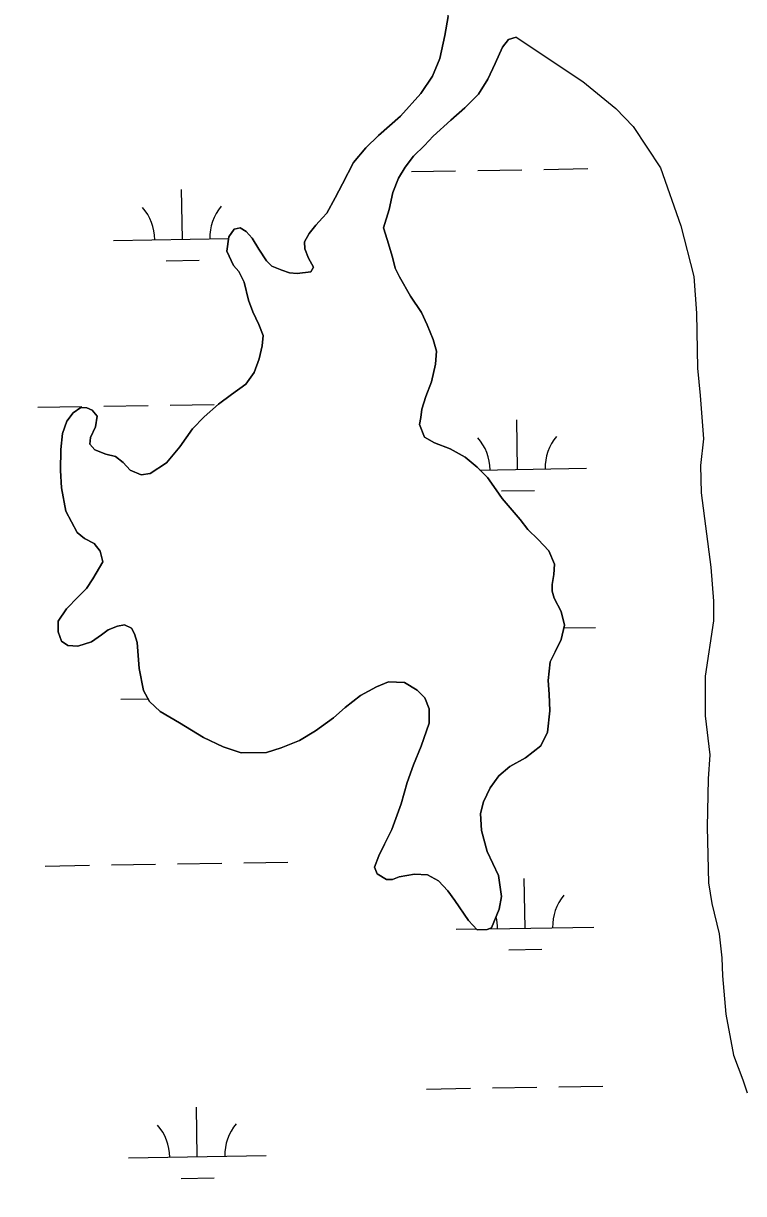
# Model space of a CAD drawing. Extents: x 3855477 to 3893699, y 299188 to 325115.
# Drawn here: x 3860598 to 3861121, y 320175 to 321023 of the extents above; entities that cross this region are included whole.
import ezdxf

# ---------------------------------------------------------------- set-up
doc = ezdxf.new("R2010")
doc.units = 0
for name, color, linetype in [('V-GRID-MAJR', 7, 'Continuous'), ('V-TOPO-SHOR', 7, 'Continuous'), ('V-WETL-SWMP', 7, 'Continuous')]:
    doc.layers.add(name, color=color, linetype=linetype)

msp = doc.modelspace()

# ---------------------------------------------------------------- linework, layer by layer
at = {"layer": 'V-GRID-MAJR'}
msp.add_spline([(3859493.37, 319766.96), (3864801.73, 319851.51), (3870110.07, 319936.83), (3875418.41, 320022.92), (3880726.72, 320109.79), (3886035.03, 320197.43), (3891343.33, 320285.84)], degree=3, dxfattribs=at)
at = {"layer": 'V-TOPO-SHOR'}
for points in [[(3860818.59, 320885.46), (3860824.62, 320896.57), (3860829.85, 320906.89), (3860837.89, 320922.36), (3860846.7, 320933.06), (3860855.9, 320941.77), (3860871.9, 320956.01), (3860886.71, 320972.25), (3860895.13, 320984.93), (3860900.38, 320997.64), (3860904.05, 321014.34), (3860906.51, 321028.25), (3860905.78, 321039.79), (3860901.46, 321051.76), (3860896.38, 321061.09)], [(3860955.79, 321013.14), (3860950.21, 321011.58), (3860945.8, 321006.03), (3860940.56, 320994.12), (3860935.33, 320982.61), (3860928.5, 320971.9), (3860918.5, 320962.01), (3860908.5, 320952.91), (3860895.71, 320941.44), (3860889.3, 320934.7), (3860881.3, 320926.79), (3860875.29, 320918.86), (3860870.47, 320910.93), (3860866.43, 320900.6), (3860863.58, 320888.28), (3860859.52, 320874.89)], [(3860955.79, 321013.14), (3861004.28, 320980.96), (3861028.25, 320961.47), (3861040.73, 320948.32), (3861060.46, 320918.38), (3861075.41, 320876.44), (3861084.63, 320839.76), (3861086.58, 320813.06), (3861087.41, 320773.29), (3861089.4, 320753.39), (3861091.84, 320721.98), (3861089.65, 320702.63), (3861090.06, 320682.74), (3861097.1, 320628.8), (3861099.06, 320604.2), (3861098.98, 320590.07), (3861093.01, 320549.8), (3861092.85, 320521.02), (3861096.36, 320492.75), (3861095.22, 320475.48), (3861094.51, 320440.43), (3861095.34, 320400.13), (3861097.88, 320384.94), (3861102.99, 320362.93), (3861104.99, 320345.65), (3861105.44, 320332.57), (3861107.91, 320304.82), (3861113.5, 320274.96), (3861120.21, 320257.13), (3861123.3, 320247.7)], [(3860646.56, 320718.05), (3860650.12, 320714.05), (3860658.06, 320710.83), (3860665.22, 320709.2), (3860670.77, 320704.79), (3860675.91, 320699.19), (3860683.85, 320695.96), (3860690.22, 320696.72), (3860702.2, 320704.62), (3860711.82, 320716.11), (3860721.04, 320729.19), (3860729.44, 320737.9), (3860739.84, 320747), (3860749.43, 320754.11), (3860759.82, 320761.61), (3860765.83, 320769.94), (3860769.47, 320779.87), (3860771.51, 320789.41), (3860772.34, 320796.96), (3860769.2, 320804.94), (3860764.88, 320814.12), (3860761.74, 320822.49), (3860758.62, 320835.64), (3860754.69, 320843.22), (3860750.73, 320847.62), (3860746.01, 320857.99), (3860747.26, 320868.33), (3860751.27, 320873.88), (3860755.65, 320875.05), (3860760.02, 320872.24), (3860764.37, 320867.45), (3860769.1, 320859.46), (3860774.63, 320851.07), (3860778.58, 320847.07), (3860785.73, 320844.25), (3860791.29, 320842.23), (3860796.86, 320841.8), (3860806.82, 320842.94), (3860808.83, 320846.51), (3860805.28, 320852.9), (3860802.53, 320859.68), (3860802.16, 320864.85), (3860805.77, 320870.8), (3860810.58, 320876.75), (3860815.39, 320882.29), (3860818.59, 320885.46)], [(3860859.52, 320874.89), (3860862.26, 320866.52), (3860866.17, 320853.77), (3860868.12, 320845.79), (3860871.27, 320839.41), (3860879.15, 320825.44), (3860887.05, 320813.46), (3860891.38, 320804.68), (3860895.7, 320793.91), (3860898.04, 320785.54), (3860897.19, 320775.99), (3860894.34, 320763.27), (3860890.3, 320752.55), (3860887.46, 320743.41)], [(3860983.43, 320606.4), (3860988.55, 320596.82), (3860990.89, 320586.85), (3860988.44, 320576.52), (3860984.01, 320567.39), (3860980.4, 320560.25), (3860979.13, 320546.73), (3860979.87, 320536.77), (3860980.2, 320524.83), (3860978.53, 320509.32), (3860973.7, 320499.4), (3860962.51, 320490.7), (3860951.33, 320484.39), (3860943.34, 320477.67), (3860936.92, 320468.95), (3860932.09, 320458.63), (3860930.06, 320450.28), (3860930.79, 320437.94), (3860934.68, 320422.8), (3860942.95, 320405.24), (3860945.25, 320390.11), (3860943.61, 320380.97), (3860937.97, 320367.47), (3860934.78, 320366.29), (3860927.61, 320365.93), (3860921.28, 320372.73), (3860911.41, 320387.11), (3860906.27, 320394.3), (3860899.55, 320401.5), (3860891.61, 320405.92), (3860882.06, 320406.37), (3860870.91, 320404.44), (3860866.12, 320402.48), (3860861.75, 320402.5), (3860855, 320406.51), (3860853.04, 320411.3), (3860856.27, 320419.64), (3860860.29, 320427.98), (3860865.52, 320438.69), (3860872.39, 320457.36), (3860876.85, 320472.86), (3860881.3, 320485.57), (3860886.94, 320499.07), (3860892.6, 320515.75), (3860892.66, 320526.1), (3860889.52, 320534.07), (3860883.98, 320539.67), (3860874.86, 320545.29), (3860863.32, 320545.76), (3860854.54, 320542.22), (3860842.97, 320535.92), (3860831.78, 320527.22), (3860823.38, 320519.71), (3860810.2, 320510.23), (3860798.62, 320503.13), (3860785.46, 320498.02), (3860774.69, 320494.5), (3860756.38, 320494.2), (3860743.28, 320498.65), (3860728.98, 320505.49), (3860711.53, 320515.93), (3860697.65, 320524.36), (3860689.73, 320531.57), (3860685.39, 320539.55), (3860682.3, 320555.49), (3860680.81, 320574.2), (3860678.85, 320580.58), (3860676.88, 320584.57), (3860671.72, 320586.98), (3860666.54, 320586.22), (3860659.76, 320583.47), (3860654.97, 320579.91), (3860647.78, 320574.78), (3860637.81, 320571.65), (3860630.65, 320572.08), (3860625.89, 320575.29), (3860623.54, 320582.07), (3860623.58, 320589.63), (3860629.6, 320598.75), (3860638, 320607.46), (3860644, 320613.4), (3860648.82, 320620.54), (3860656.05, 320632.84), (3860654.1, 320640.41), (3860649.75, 320646), (3860642.61, 320649.62), (3860637.46, 320654.03), (3860629.19, 320669.59), (3860626.09, 320686.32), (3860625.37, 320699.06), (3860625.45, 320714.18), (3860626.7, 320725.72), (3860629.94, 320734.85), (3860634.35, 320740.8), (3860639.94, 320744.75), (3860644.31, 320744.33), (3860648.29, 320742.71), (3860651.84, 320738.32), (3860650.61, 320730.76), (3860646.98, 320722.82), (3860646.56, 320718.05)], [(3860887.46, 320743.41), (3860886.64, 320737.45), (3860885.81, 320732.28), (3860889.35, 320723.11), (3860896.49, 320719.09), (3860908, 320714.65), (3860918.72, 320708.62), (3860927.43, 320701.41), (3860934.95, 320693.81), (3860941.27, 320685.02), (3860945.61, 320678.63), (3860958.67, 320663.44), (3860964.2, 320656.24), (3860971.72, 320649.04), (3860979.64, 320640.64), (3860983.56, 320631.07), (3860983.12, 320623.51), (3860981.89, 320616.35), (3860981.87, 320611.58), (3860983.43, 320606.4)]]:
    msp.add_lwpolyline(points, dxfattribs=at)
at = {"layer": 'V-WETL-SWMP'}
for p, q in [((3860906.51, 321028.25), (3860904.05, 321014.34)), ((3860904.05, 321014.34), (3860900.38, 320997.64)), ((3860945.8, 321006.03), (3860950.21, 321011.58)), ((3860950.21, 321011.58), (3860955.79, 321013.14)), ((3860955.79, 321013.14), (3861004.28, 320980.96)), ((3860940.56, 320994.12), (3860945.8, 321006.03)), ((3860900.38, 320997.64), (3860895.13, 320984.93)), ((3860935.33, 320982.61), (3860940.56, 320994.12)), ((3860895.13, 320984.93), (3860886.71, 320972.24)), ((3860928.5, 320971.9), (3860935.33, 320982.61)), ((3861004.28, 320980.96), (3861028.25, 320961.47)), ((3860886.71, 320972.24), (3860871.9, 320956.01)), ((3860918.5, 320962.01), (3860928.5, 320971.9)), ((3860908.5, 320952.91), (3860918.5, 320962.01)), ((3861028.25, 320961.47), (3861040.73, 320948.32)), ((3860871.9, 320956.01), (3860855.9, 320941.77)), ((3860895.71, 320941.43), (3860908.5, 320952.91)), ((3860855.9, 320941.77), (3860846.7, 320933.06)), ((3860889.3, 320934.7), (3860895.71, 320941.43)), ((3861040.73, 320948.32), (3861060.46, 320918.38)), ((3860846.7, 320933.06), (3860837.89, 320922.36)), ((3860881.3, 320926.79), (3860889.3, 320934.7)), ((3860875.29, 320918.86), (3860881.3, 320926.79)), ((3860837.89, 320922.36), (3860829.85, 320906.89)), ((3860870.47, 320910.93), (3860875.29, 320918.86)), ((3860879.94, 320915.79), (3860911.93, 320916.31)), ((3860927.93, 320916.57), (3860959.93, 320917.09)), ((3860975.93, 320917.35), (3861007.92, 320917.87)), ((3861060.46, 320918.38), (3861075.41, 320876.44)), ((3860829.85, 320906.89), (3860824.62, 320896.57)), ((3860866.43, 320900.6), (3860870.47, 320910.93)), ((3860713.65, 320866.64), (3860713.07, 320902.64)), ((3860863.58, 320888.28), (3860866.43, 320900.6)), ((3860824.62, 320896.57), (3860818.59, 320885.46)), ((3860815.39, 320882.29), (3860810.58, 320876.75)), ((3860818.59, 320885.46), (3860815.39, 320882.29)), ((3860859.52, 320874.89), (3860863.58, 320888.28)), ((3860751.27, 320873.88), (3860747.26, 320868.33)), ((3860755.65, 320875.05), (3860751.27, 320873.88)), ((3860760.02, 320872.24), (3860755.65, 320875.05)), ((3860810.58, 320876.75), (3860805.77, 320870.8)), ((3860862.26, 320866.52), (3860859.52, 320874.89)), ((3861075.41, 320876.44), (3861084.63, 320839.76)), ((3860663.66, 320865.83), (3860747.12, 320867.19)), ((3860747.26, 320868.33), (3860746.01, 320857.99)), ((3860764.37, 320867.45), (3860760.02, 320872.24)), ((3860769.1, 320859.46), (3860764.37, 320867.45)), ((3860805.77, 320870.8), (3860802.16, 320864.85)), ((3860802.16, 320864.85), (3860802.53, 320859.68)), ((3860866.17, 320853.76), (3860862.26, 320866.52)), ((3860746.01, 320857.99), (3860750.73, 320847.62)), ((3860774.63, 320851.07), (3860769.1, 320859.46)), ((3860802.53, 320859.68), (3860805.28, 320852.9)), ((3860701.91, 320851.02), (3860725.9, 320851.41)), ((3860750.73, 320847.62), (3860754.69, 320843.22)), ((3860778.58, 320847.07), (3860774.63, 320851.07)), ((3860785.73, 320844.25), (3860778.58, 320847.07)), ((3860805.28, 320852.9), (3860808.83, 320846.51)), ((3860868.12, 320845.79), (3860866.17, 320853.76)), ((3860754.69, 320843.22), (3860758.62, 320835.64)), ((3860791.29, 320842.23), (3860785.73, 320844.25)), ((3860796.86, 320841.8), (3860791.29, 320842.23)), ((3860806.82, 320842.94), (3860796.86, 320841.8)), ((3860808.83, 320846.51), (3860806.82, 320842.94)), ((3860871.27, 320839.41), (3860868.12, 320845.79)), ((3860879.15, 320825.44), (3860871.27, 320839.41)), ((3861084.63, 320839.76), (3861086.58, 320813.06)), ((3860758.62, 320835.64), (3860761.74, 320822.49)), ((3860761.74, 320822.49), (3860764.88, 320814.12)), ((3860887.05, 320813.46), (3860879.15, 320825.44)), ((3860764.88, 320814.12), (3860769.2, 320804.94)), ((3860891.38, 320804.68), (3860887.05, 320813.46)), ((3861086.58, 320813.06), (3861087.41, 320773.28)), ((3860769.2, 320804.94), (3860772.34, 320796.96)), ((3860895.7, 320793.91), (3860891.38, 320804.68)), ((3860772.34, 320796.96), (3860771.51, 320789.41)), ((3860771.51, 320789.41), (3860769.47, 320779.87)), ((3860898.04, 320785.54), (3860895.7, 320793.91)), ((3860769.47, 320779.87), (3860765.83, 320769.94)), ((3860897.19, 320775.99), (3860898.04, 320785.54)), ((3860894.34, 320763.27), (3860897.19, 320775.99)), ((3861087.41, 320773.28), (3861089.4, 320753.39)), ((3860765.83, 320769.94), (3860759.82, 320761.61)), ((3860890.3, 320752.55), (3860894.34, 320763.27)), ((3860749.43, 320754.11), (3860739.84, 320747)), ((3860759.82, 320761.61), (3860749.43, 320754.11)), ((3860608.78, 320744.85), (3860640.78, 320745.37)), ((3860656.77, 320745.63), (3860688.77, 320746.15)), ((3860704.77, 320746.41), (3860736.76, 320746.93)), ((3860739.84, 320747), (3860729.44, 320737.9)), ((3860887.46, 320743.41), (3860890.3, 320752.55)), ((3861089.4, 320753.39), (3861091.84, 320721.98)), ((3860634.35, 320740.8), (3860629.94, 320734.85)), ((3860639.94, 320744.75), (3860634.35, 320740.8)), ((3860644.32, 320744.33), (3860639.94, 320744.75)), ((3860648.29, 320742.71), (3860644.32, 320744.33)), ((3860651.84, 320738.32), (3860648.29, 320742.71)), ((3860650.61, 320730.76), (3860651.84, 320738.32)), ((3860729.44, 320737.9), (3860721.04, 320729.19)), ((3860885.81, 320732.28), (3860886.64, 320737.45)), ((3860886.64, 320737.45), (3860887.46, 320743.41)), ((3860629.94, 320734.85), (3860626.7, 320725.72)), ((3860646.98, 320722.82), (3860650.61, 320730.76)), ((3860721.04, 320729.19), (3860711.82, 320716.11)), ((3860889.35, 320723.11), (3860885.81, 320732.28)), ((3860956.88, 320699.77), (3860956.29, 320735.76)), ((3860626.7, 320725.72), (3860625.45, 320714.18)), ((3860646.56, 320718.05), (3860646.98, 320722.82)), ((3860896.49, 320719.09), (3860889.35, 320723.11)), ((3861091.84, 320721.98), (3861089.65, 320702.63)), ((3860625.45, 320714.18), (3860625.37, 320699.06)), ((3860650.12, 320714.05), (3860646.56, 320718.05)), ((3860658.06, 320710.82), (3860650.12, 320714.05)), ((3860711.82, 320716.11), (3860702.2, 320704.62)), ((3860908, 320714.65), (3860896.49, 320719.09)), ((3860918.72, 320708.62), (3860908, 320714.65)), ((3860665.22, 320709.19), (3860658.06, 320710.82)), ((3860670.77, 320704.79), (3860665.22, 320709.19)), ((3860675.91, 320699.19), (3860670.77, 320704.79)), ((3860702.2, 320704.62), (3860690.22, 320696.72)), ((3860927.43, 320701.41), (3860918.72, 320708.62)), ((3860625.37, 320699.06), (3860626.09, 320686.32)), ((3860683.85, 320695.96), (3860675.91, 320699.19)), ((3860690.22, 320696.72), (3860683.85, 320695.96)), ((3860934.95, 320693.81), (3860927.43, 320701.41)), ((3860929.5, 320699.32), (3861006.87, 320700.58)), ((3861089.65, 320702.63), (3861090.06, 320682.74)), ((3860626.09, 320686.32), (3860629.19, 320669.59)), ((3860941.27, 320685.02), (3860934.95, 320693.81)), ((3860945.61, 320678.63), (3860941.27, 320685.02)), ((3860945.13, 320684.14), (3860969.13, 320684.54)), ((3860958.67, 320663.44), (3860945.61, 320678.63)), ((3861090.06, 320682.74), (3861097.1, 320628.8)), ((3860629.19, 320669.59), (3860637.46, 320654.03)), ((3860964.2, 320656.24), (3860958.67, 320663.44)), ((3860637.46, 320654.03), (3860642.61, 320649.62)), ((3860971.72, 320649.04), (3860964.2, 320656.24)), ((3860642.61, 320649.62), (3860649.75, 320646)), ((3860649.75, 320646), (3860654.1, 320640.41)), ((3860979.63, 320640.64), (3860971.72, 320649.04)), ((3860654.1, 320640.41), (3860656.05, 320632.83)), ((3860983.56, 320631.07), (3860979.63, 320640.64)), ((3860656.05, 320632.83), (3860648.82, 320620.54)), ((3860983.12, 320623.51), (3860983.56, 320631.07)), ((3861097.1, 320628.8), (3861099.06, 320604.2)), ((3860648.82, 320620.54), (3860644.01, 320613.4)), ((3860981.89, 320616.35), (3860983.12, 320623.51)), ((3860644.01, 320613.4), (3860638.01, 320607.46)), ((3860981.87, 320611.58), (3860981.89, 320616.35)), ((3860983.43, 320606.4), (3860981.87, 320611.58)), ((3860638.01, 320607.46), (3860629.6, 320598.75)), ((3860988.55, 320596.82), (3860983.43, 320606.4)), ((3861099.06, 320604.2), (3861098.98, 320590.07)), ((3860629.6, 320598.75), (3860623.58, 320589.63)), ((3860990.89, 320586.85), (3860988.55, 320596.82)), ((3860623.58, 320589.63), (3860623.54, 320582.07)), ((3860659.76, 320583.47), (3860666.54, 320586.22)), ((3860666.54, 320586.22), (3860671.72, 320586.98)), ((3860671.72, 320586.98), (3860676.88, 320584.57)), ((3860676.88, 320584.57), (3860678.85, 320580.58)), ((3860988.44, 320576.52), (3860990.89, 320586.85)), ((3860990.42, 320584.87), (3861013.34, 320585.24)), ((3861098.98, 320590.07), (3861093.01, 320549.81)), ((3860623.54, 320582.07), (3860625.89, 320575.29)), ((3860647.78, 320574.78), (3860654.97, 320579.91)), ((3860654.97, 320579.91), (3860659.76, 320583.47)), ((3860678.85, 320580.58), (3860680.81, 320574.2)), ((3860984.01, 320567.39), (3860988.44, 320576.52)), ((3860625.89, 320575.29), (3860630.65, 320572.08)), ((3860630.65, 320572.08), (3860637.81, 320571.65)), ((3860637.81, 320571.65), (3860647.78, 320574.78)), ((3860680.81, 320574.2), (3860682.3, 320555.49)), ((3860980.39, 320560.25), (3860984.01, 320567.39)), ((3860979.13, 320546.72), (3860980.39, 320560.25)), ((3860682.3, 320555.49), (3860685.39, 320539.55)), ((3860842.97, 320535.92), (3860854.54, 320542.22)), ((3860854.54, 320542.22), (3860863.32, 320545.76)), ((3860863.32, 320545.76), (3860874.85, 320545.3)), ((3860874.85, 320545.3), (3860883.98, 320539.68)), ((3860979.87, 320536.77), (3860979.13, 320546.72)), ((3861093.01, 320549.81), (3861092.85, 320521.03)), ((3860669.08, 320533.2), (3860688.67, 320533.52)), ((3860685.39, 320539.55), (3860689.73, 320531.57)), ((3860831.78, 320527.22), (3860842.97, 320535.92)), ((3860883.98, 320539.68), (3860889.52, 320534.07)), ((3860889.52, 320534.07), (3860892.66, 320526.1)), ((3860980.2, 320524.83), (3860979.87, 320536.77)), ((3860689.73, 320531.57), (3860697.65, 320524.36)), ((3860823.38, 320519.71), (3860831.78, 320527.22)), ((3860892.66, 320526.1), (3860892.6, 320515.75)), ((3860978.53, 320509.32), (3860980.2, 320524.83)), ((3860697.65, 320524.36), (3860711.53, 320515.93)), ((3860707.33, 320518.39), (3860707.49, 320518.39)), ((3860810.2, 320510.23), (3860823.38, 320519.71)), ((3861092.85, 320521.03), (3861096.36, 320492.75)), ((3860711.53, 320515.93), (3860728.99, 320505.49)), ((3860798.62, 320503.13), (3860810.2, 320510.23)), ((3860892.6, 320515.75), (3860886.94, 320499.07)), ((3860973.7, 320499.4), (3860978.53, 320509.32)), ((3860728.99, 320505.49), (3860743.28, 320498.65)), ((3860785.46, 320498.02), (3860798.62, 320503.13)), ((3860886.94, 320499.07), (3860881.3, 320485.57)), ((3860962.51, 320490.7), (3860973.7, 320499.4)), ((3860743.28, 320498.65), (3860756.38, 320494.2)), ((3860756.38, 320494.2), (3860774.69, 320494.5)), ((3860774.69, 320494.5), (3860785.46, 320498.02)), ((3860951.33, 320484.39), (3860962.51, 320490.7)), ((3861096.36, 320492.75), (3861095.22, 320475.49)), ((3860881.3, 320485.57), (3860876.85, 320472.86)), ((3860943.34, 320477.67), (3860951.33, 320484.39)), ((3860936.92, 320468.95), (3860943.34, 320477.67)), ((3861095.22, 320475.49), (3861094.51, 320440.43)), ((3860876.85, 320472.86), (3860872.39, 320457.36)), ((3860932.09, 320458.63), (3860936.92, 320468.95)), ((3860872.39, 320457.36), (3860865.52, 320438.69)), ((3860930.06, 320450.28), (3860932.09, 320458.63)), ((3860930.79, 320437.94), (3860930.06, 320450.28)), ((3861094.51, 320440.43), (3861095.34, 320400.13)), ((3860865.52, 320438.69), (3860860.29, 320427.98)), ((3860934.68, 320422.8), (3860930.79, 320437.94)), ((3860860.29, 320427.98), (3860856.27, 320419.64)), ((3860942.95, 320405.24), (3860934.68, 320422.8)), ((3860710.19, 320413.78), (3860742.18, 320414.3)), ((3860758.18, 320414.56), (3860790.18, 320415.08)), ((3860856.27, 320419.64), (3860853.04, 320411.3)), ((3860614.2, 320412.22), (3860646.19, 320412.74)), ((3860662.19, 320413), (3860694.19, 320413.52)), ((3860853.04, 320411.3), (3860855, 320406.52)), ((3860855, 320406.52), (3860861.75, 320402.5)), ((3860870.91, 320404.44), (3860882.06, 320406.37)), ((3860882.06, 320406.37), (3860891.61, 320405.92)), ((3860891.61, 320405.92), (3860899.55, 320401.5)), ((3860861.75, 320402.5), (3860866.12, 320402.48)), ((3860866.12, 320402.48), (3860870.91, 320404.44)), ((3860899.55, 320401.5), (3860906.27, 320394.3)), ((3860945.25, 320390.11), (3860942.95, 320405.24)), ((3860962.29, 320367.14), (3860961.71, 320403.13)), ((3861095.34, 320400.13), (3861097.87, 320384.94)), ((3860906.27, 320394.3), (3860911.41, 320387.11)), ((3860943.61, 320380.97), (3860945.25, 320390.11)), ((3860911.41, 320387.11), (3860921.28, 320372.73)), ((3860937.97, 320367.47), (3860943.61, 320380.97)), ((3861097.87, 320384.94), (3861102.99, 320362.93)), ((3860921.28, 320372.73), (3860927.61, 320365.93)), ((3860912.3, 320366.32), (3860927.02, 320366.56)), ((3860927.61, 320365.93), (3860934.78, 320366.29)), ((3860934.78, 320366.29), (3860937.97, 320367.47)), ((3860935.92, 320366.71), (3861012.29, 320367.95)), ((3861102.99, 320362.93), (3861104.99, 320345.65)), ((3860950.55, 320351.51), (3860974.54, 320351.9)), ((3861104.99, 320345.65), (3861105.44, 320332.57)), ((3861105.44, 320332.57), (3861107.91, 320304.82)), ((3861107.91, 320304.82), (3861113.5, 320274.96)), ((3861113.5, 320274.96), (3861120.21, 320257.13)), ((3861120.21, 320257.13), (3861123.3, 320247.7)), ((3860890.78, 320250.53), (3860922.77, 320251.05)), ((3860938.77, 320251.31), (3860970.77, 320251.83)), ((3860986.76, 320252.09), (3861018.76, 320252.61)), ((3860724.49, 320201.38), (3860723.91, 320237.38)), ((3860674.5, 320200.57), (3860774.48, 320202.2)), ((3860712.74, 320185.76), (3860736.74, 320186.15))]:
    msp.add_line(p, q, dxfattribs=at)
for centre, start, end in [((3860658.41, 320866.22), 0.16154, 41.7052), ((3860768.88, 320868.02), 140.16154, 181.7052), ((3860901.63, 320699.34), 0.16154, 41.7052), ((3861012.1, 320701.14), 140.16154, 181.7052), ((3861017.52, 320368.51), 140.16154, 181.7052), ((3860907.05, 320366.71), 0.16154, 14.08255), ((3860669.25, 320200.96), 0.16154, 41.7052), ((3860779.72, 320202.76), 140.16154, 181.7052)]:
    msp.add_arc(centre, 35.25, start, end, dxfattribs=at)

doc.saveas('drawing.dxf')
